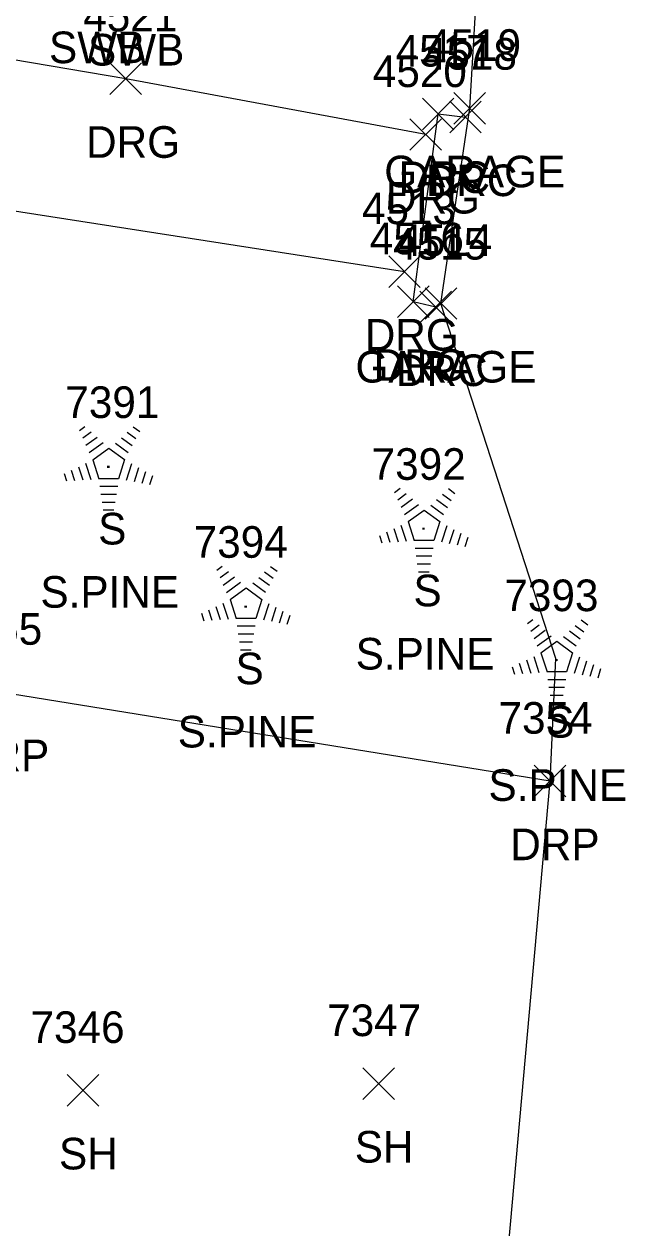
# Model space of a CAD drawing. Extents: x 1769141 to 1770911, y 735471 to 741449.
# Drawn here: x 1770700.1 to 1770738.3, y 738887.2 to 738963.4 of the extents above; entities that cross this region are included whole.
import ezdxf

# ---------------------------------------------------------------- set-up
doc = ezdxf.new("R2010")
doc.units = 0
for name, color, linetype in [('L_A', 7, 'Continuous'), ('L_C', 7, 'Continuous'), ('L_I', 7, 'Continuous'), ('L_TIC', 7, 'Continuous'), ('LBC', 7, 'Continuous'), ('LSOGP', 7, 'Continuous'), ('LTC', 7, 'Continuous'), ('R_A', 7, 'Continuous'), ('R_I', 7, 'Continuous'), ('R_TIC', 7, 'Continuous'), ('RDG', 7, 'Continuous'), ('RDP', 7, 'Continuous')]:
    doc.layers.add(name, color=color, linetype=linetype)

msp = doc.modelspace()

# ---------------------------------------------------------------- linework, layer by layer
at = {"layer": 'L_TIC'}
for points in [[(1770727.255, 738957.053), (1770729.255, 738959.053)], [(1770729.255, 738957.053), (1770727.255, 738959.053)], [(1770725.433, 738944.705), (1770727.433, 738946.705)], [(1770727.433, 738944.705), (1770725.433, 738946.705)], [(1770721.5, 738895.364), (1770723.5, 738897.364)], [(1770723.5, 738895.364), (1770721.5, 738897.364)], [(1770702.794, 738894.931), (1770704.794, 738896.931)], [(1770704.794, 738894.931), (1770702.794, 738896.931)]]:
    msp.add_lwpolyline(points, dxfattribs=at)
at = {"layer": 'LBC'}
msp.add_lwpolyline([(1770726.433, 738945.705), (1770728.255, 738958.053)], dxfattribs=at)
at = {"layer": 'LSOGP'}
msp.add_lwpolyline([(1770730.004, 738878.015), (1770733.337, 738915.493), (1770733.71, 738923.245), (1770726.433, 738945.705), (1770728.255, 738958.053), (1770729.186, 738973.877), (1770715.766, 738976.638), (1770716.024, 738977.565), (1770711.317, 738978.304), (1770713.351, 738987.631), (1770703.931, 738989.741), (1770704.874, 738994.064), (1770704.082, 738994.387), (1770704.543, 738996.869), (1770706.047, 739005.129), (1770706.671, 739007.667), (1770734.692, 739002.11), (1770735.998, 739010.918), (1770738.327, 739020.187), (1770731.484, 739035.874)], dxfattribs=at)
at = {"layer": 'LTC'}
for p, q in [((1770703.57, 738937.671), (1770703.924, 738937.928)), ((1770703.779, 738937.205), (1770704.308, 738937.59)), ((1770706.968, 738937.911), (1770707.387, 738937.607)), ((1770703.989, 738936.74), (1770704.693, 738937.251)), ((1770704.198, 738936.274), (1770705.077, 738936.912)), ((1770705.855, 738936.866), (1770706.664, 738936.277)), ((1770706.226, 738937.215), (1770706.905, 738936.721)), ((1770706.597, 738937.563), (1770707.146, 738937.164)), ((1770704.423, 738935.819), (1770705.435, 738936.553)), ((1770705.435, 738936.553), (1770706.432, 738935.828)), ((1770703.513, 738935.383), (1770703.784, 738934.548)), ((1770703.968, 738935.6), (1770704.299, 738934.58)), ((1770704.423, 738935.819), (1770704.81, 738934.625)), ((1770706.432, 738935.828), (1770706.04, 738934.625)), ((1770706.869, 738935.557), (1770706.531, 738934.518)), ((1770707.314, 738935.307), (1770707.026, 738934.422)), ((1770702.602, 738934.95), (1770702.754, 738934.482)), ((1770703.058, 738935.167), (1770703.269, 738934.515)), ((1770706.04, 738934.625), (1770704.81, 738934.625)), ((1770707.758, 738935.057), (1770707.521, 738934.327)), ((1770708.203, 738934.807), (1770708.016, 738934.232)), ((1770706.002, 738934.125), (1770704.858, 738934.125)), ((1770723.51, 738933.761), (1770723.865, 738934.018)), ((1770726.908, 738934.001), (1770727.327, 738933.696)), ((1770705.918, 738933.625), (1770704.93, 738933.625)), ((1770705.835, 738933.125), (1770705.003, 738933.125)), ((1770723.72, 738933.295), (1770724.249, 738933.679)), ((1770723.929, 738932.829), (1770724.633, 738933.341)), ((1770726.166, 738933.304), (1770726.845, 738932.811)), ((1770726.537, 738933.653), (1770727.087, 738933.254)), ((1770705.751, 738932.625), (1770705.076, 738932.625)), ((1770724.139, 738932.364), (1770725.017, 738933.001)), ((1770724.363, 738931.909), (1770725.375, 738932.643)), ((1770725.375, 738932.643), (1770726.372, 738931.918)), ((1770725.795, 738932.956), (1770726.605, 738932.367)), ((1770723.909, 738931.689), (1770724.24, 738930.67)), ((1770724.363, 738931.909), (1770724.75, 738930.715)), ((1770726.372, 738931.918), (1770725.981, 738930.715)), ((1770726.81, 738931.647), (1770726.472, 738930.608)), ((1770722.542, 738931.04), (1770722.695, 738930.572)), ((1770722.998, 738931.256), (1770723.21, 738930.605)), ((1770723.453, 738931.473), (1770723.725, 738930.638)), ((1770727.254, 738931.397), (1770726.967, 738930.512)), ((1770727.699, 738931.147), (1770727.462, 738930.417)), ((1770728.143, 738930.896), (1770727.956, 738930.322)), ((1770725.981, 738930.715), (1770724.75, 738930.715)), ((1770725.942, 738930.215), (1770724.798, 738930.215)), ((1770725.859, 738929.715), (1770724.87, 738929.715)), ((1770725.775, 738929.215), (1770724.943, 738929.215)), ((1770712.255, 738928.83), (1770712.61, 738929.088)), ((1770712.465, 738928.365), (1770712.994, 738928.749)), ((1770715.282, 738928.723), (1770715.832, 738928.323)), ((1770715.653, 738929.071), (1770716.073, 738928.766)), ((1770725.691, 738928.715), (1770725.016, 738928.715)), ((1770712.674, 738927.899), (1770713.378, 738928.41)), ((1770712.884, 738927.433), (1770713.762, 738928.071)), ((1770713.108, 738926.978), (1770714.12, 738927.713)), ((1770714.12, 738927.713), (1770715.117, 738926.988)), ((1770714.54, 738928.026), (1770715.35, 738927.437)), ((1770714.911, 738928.374), (1770715.59, 738927.88)), ((1770713.108, 738926.978), (1770713.495, 738925.785)), ((1770715.117, 738926.988), (1770714.726, 738925.785)), ((1770711.743, 738926.326), (1770711.955, 738925.675)), ((1770712.198, 738926.543), (1770712.47, 738925.708)), ((1770712.654, 738926.759), (1770712.985, 738925.74)), ((1770715.555, 738926.717), (1770715.217, 738925.678)), ((1770715.999, 738926.467), (1770715.712, 738925.582)), ((1770716.444, 738926.217), (1770716.207, 738925.487)), ((1770711.288, 738926.11), (1770711.44, 738925.642)), ((1770714.726, 738925.785), (1770713.495, 738925.785)), ((1770716.888, 738925.966), (1770716.701, 738925.392)), ((1770731.905, 738925.454), (1770732.26, 738925.711)), ((1770735.304, 738925.694), (1770735.723, 738925.389)), ((1770714.688, 738925.285), (1770713.543, 738925.285)), ((1770714.604, 738924.785), (1770713.615, 738924.785)), ((1770732.115, 738924.988), (1770732.644, 738925.372)), ((1770732.325, 738924.522), (1770733.028, 738925.034)), ((1770732.534, 738924.057), (1770733.412, 738924.694)), ((1770734.19, 738924.649), (1770735, 738924.06)), ((1770734.562, 738924.997), (1770735.241, 738924.504)), ((1770734.932, 738925.346), (1770735.482, 738924.947)), ((1770714.52, 738924.285), (1770713.688, 738924.285)), ((1770732.759, 738923.602), (1770733.77, 738924.336)), ((1770733.77, 738924.336), (1770734.767, 738923.611)), ((1770714.436, 738923.785), (1770713.761, 738923.785)), ((1770731.849, 738923.166), (1770732.12, 738922.331)), ((1770732.304, 738923.382), (1770732.635, 738922.363)), ((1770732.759, 738923.602), (1770733.146, 738922.408)), ((1770734.767, 738923.611), (1770734.376, 738922.408)), ((1770735.205, 738923.34), (1770734.867, 738922.301)), ((1770730.938, 738922.733), (1770731.09, 738922.265)), ((1770731.393, 738922.949), (1770731.605, 738922.298)), ((1770734.376, 738922.408), (1770733.146, 738922.408)), ((1770735.65, 738923.09), (1770735.362, 738922.205)), ((1770736.094, 738922.84), (1770735.857, 738922.11)), ((1770736.538, 738922.589), (1770736.352, 738922.015)), ((1770734.338, 738921.908), (1770733.193, 738921.908)), ((1770734.254, 738921.408), (1770733.266, 738921.408)), ((1770734.17, 738920.908), (1770733.339, 738920.908)), ((1770734.087, 738920.408), (1770733.412, 738920.408))]:
    msp.add_line(p, q, dxfattribs=at)
at = {"layer": 'R_TIC'}
for points in [[(1770705.507, 738958.921), (1770707.507, 738960.921)], [(1770707.507, 738958.921), (1770705.507, 738960.921)], [(1770725.262, 738956.694), (1770727.262, 738958.694)], [(1770727.262, 738956.694), (1770725.262, 738958.694)], [(1770726.99, 738956.498), (1770728.99, 738958.498)], [(1770728.99, 738956.498), (1770726.99, 738958.498)], [(1770724.476, 738955.397), (1770726.476, 738957.397)], [(1770726.476, 738955.397), (1770724.476, 738957.397)], [(1770723.134, 738946.727), (1770725.134, 738948.727)], [(1770725.134, 738946.727), (1770723.134, 738948.727)], [(1770723.689, 738944.816), (1770725.689, 738946.816)], [(1770725.689, 738944.816), (1770723.689, 738946.816)], [(1770725.105, 738944.483), (1770727.105, 738946.483)], [(1770727.105, 738944.483), (1770725.105, 738946.483)], [(1770732.337, 738914.493), (1770734.337, 738916.493)], [(1770734.337, 738914.493), (1770732.337, 738916.493)]]:
    msp.add_lwpolyline(points, dxfattribs=at)
at = {"layer": 'RDG'}
for points in [[(1770725.476, 738956.397), (1770706.507, 738959.921), (1770672.795, 738965.654), (1770665.687, 738968.962), (1770663.056, 738973.422)], [(1770660.804, 738954.566), (1770667.255, 738956.184), (1770683.17, 738954.094), (1770724.134, 738947.727)]]:
    msp.add_lwpolyline(points, dxfattribs=at)
at = {"layer": 'RDP'}
for points in [[(1770726.105, 738945.483), (1770724.689, 738945.816), (1770726.262, 738957.694), (1770727.99, 738957.498)], [(1770733.337, 738915.493), (1770698.53, 738921.121), (1770696.173, 738912.571), (1770694.814, 738910.229), (1770690.911, 738908.835), (1770683.725, 738908.773), (1770676.33, 738909.81), (1770672.912, 738910.243), (1770668.426, 738911.411), (1770665.141, 738912.988), (1770661.795, 738916.51), (1770660.024, 738920.553), (1770659.23, 738923.219), (1770659.24, 738926.231), (1770659.624, 738930.016), (1770659.847, 738947.021)]]:
    msp.add_lwpolyline(points, dxfattribs=at)

# ---------------------------------------------------------------- texts
at = {"layer": 'L_A'}
for s, p in [('GARAGE', (1770722.853, 738953.053)), ('GARAGE', (1770721.032, 738940.705)), ('S', (1770704.76, 738930.463)), ('S', (1770724.701, 738926.552)), ('S', (1770713.446, 738921.622)), ('S', (1770733.096, 738918.245)), ('SH', (1770702.283, 738890.931)), ('SH', (1770720.989, 738891.364))]:
    msp.add_text(s, height=2, dxfattribs=at).set_placement(p)
at = {"layer": 'L_C'}
for p in [(1770701.107, 738926.463), (1770721.047, 738922.552), (1770709.792, 738917.622), (1770729.443, 738914.245)]:
    msp.add_text('S.PINE', height=2, dxfattribs=at).set_placement(p)
at = {"layer": 'L_I'}
for s, p in [('4519', (1770725.554, 738961.053)), ('4514', (1770723.74, 738948.705)), ('7391', (1770702.682, 738938.463)), ('7392', (1770722.055, 738934.552)), ('7394', (1770710.8, 738929.622)), ('7393', (1770730.45, 738926.245)), ('7347', (1770719.241, 738899.364)), ('7346', (1770700.479, 738898.931))]:
    msp.add_text(s, height=2, dxfattribs=at).set_placement(p)
at = {"layer": 'LTC'}
for p in [(1770705.317, 738935.567), (1770725.257, 738931.656), (1770714.003, 738926.726), (1770733.653, 738923.349)]:
    msp.add_text('.', height=1.037, rotation=270, dxfattribs=at).set_placement(p)
at = {"layer": 'R_A'}
for s, p in [('SWB', (1770701.65, 738960.908)), ('SWB', (1770704.117, 738960.759)), ('DRG', (1770703.995, 738954.921)), ('DRC', (1770723.75, 738952.694)), ('DRC', (1770725.478, 738952.498)), ('DRG', (1770722.964, 738951.397)), ('DRG', (1770721.622, 738942.727)), ('DRC', (1770722.177, 738940.816)), ('DRC', (1770723.593, 738940.483)), ('DRP', (1770696.019, 738916.121)), ('DRP', (1770730.825, 738910.493))]:
    msp.add_text(s, height=2, dxfattribs=at).set_placement(p)
at = {"layer": 'R_I'}
for s, p in [('4521', (1770703.814, 738962.921)), ('4517', (1770723.569, 738960.694)), ('4518', (1770725.297, 738960.498)), ('4520', (1770722.129, 738959.397)), ('4513', (1770721.441, 738950.727)), ('4516', (1770721.941, 738948.816)), ('4515', (1770723.412, 738948.483)), ('7355', (1770695.27, 738924.121)), ('7354', (1770730.077, 738918.493))]:
    msp.add_text(s, height=2, dxfattribs=at).set_placement(p)

doc.saveas('drawing.dxf')
